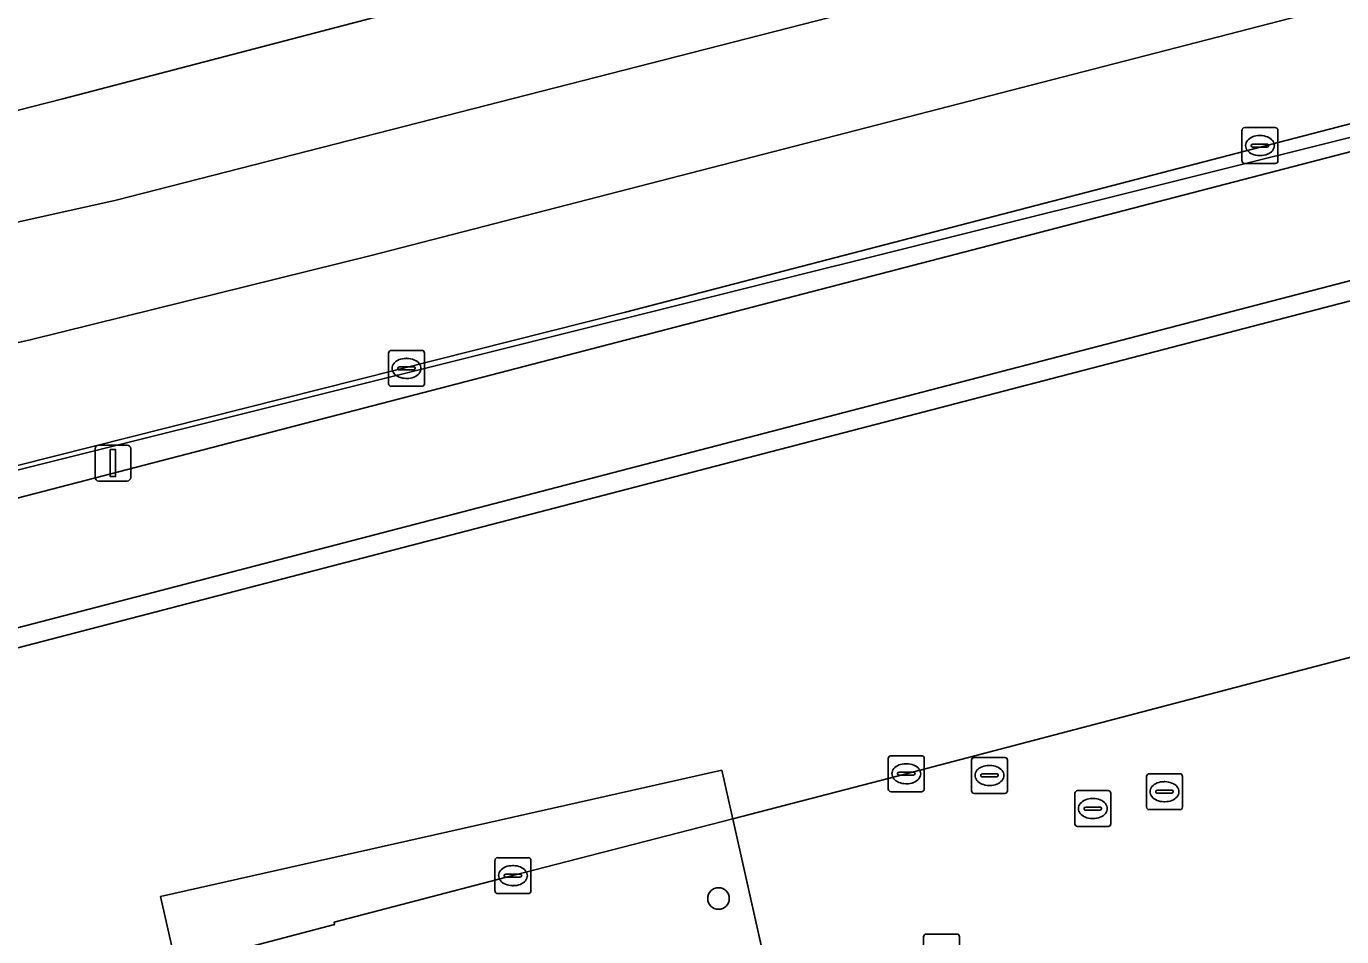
# Model space of a CAD drawing. Extents: x 160806 to 161707, y 383696 to 384148.
# Drawn here: x 161397.72 to 161434.34, y 383930.37 to 383955.73 of the extents above; entities that cross this region are included whole.
import ezdxf

# ---------------------------------------------------------------- set-up
doc = ezdxf.new("R2010")
doc.units = 0
for name, color, linetype in [('IMGEO_Berm_gesloten', 7, 'Continuous'), ('IMGEO_Berm_open', 7, 'Continuous'), ('IMGEO_Fietspad_gesloten', 7, 'Continuous'), ('IMGEO_Hek', 7, 'Continuous'), ('IMGEO_Kolk', 7, 'Continuous'), ('IMGEO_Lichtmast', 7, 'Continuous'), ('IMGEO_OVBaan_gesloten', 7, 'Continuous'), ('IMGEO_Pand', 7, 'Continuous'), ('IMGEO_Pand_overbouw', 7, 'Continuous'), ('IMGEO_Rijbaan_lokaal_gesloten', 7, 'Continuous'), ('IMGEO_Rijbaan_lokaal_open', 7, 'Continuous'), ('IMGEO_Rioolput', 7, 'Continuous')]:
    doc.layers.add(name, color=color, linetype=linetype)

msp = doc.modelspace()

# ---------------------------------------------------------------- linework, layer by layer
at = {"layer": 'IMGEO_Berm_gesloten'}
msp.add_lwpolyline([(161443.106, 383954.458), (161460.073, 383958.856), (161459.886, 383959.608), (161414.41, 383947.768), (161396.362, 383943.213), (161388.526, 383941.542), (161388.655, 383940.941), (161388.787, 383940.33)], close=True, dxfattribs=at)
at = {"layer": 'IMGEO_Berm_open'}
for points in [[(161455.045, 383953.417), (161460.409, 383954.814), (161460.354, 383955.003), (161460.112, 383955.315), (161454.978, 383953.961), (161380.657, 383934.593), (161380.04, 383931.717)], [(161383.227, 383934.705), (161455.045, 383953.417)]]:
    msp.add_lwpolyline(points, dxfattribs=at)
at = {"layer": 'IMGEO_Fietspad_gesloten'}
for points in [[(161460.073, 383958.856), (161443.106, 383954.458), (161388.787, 383940.33), (161379.818, 383937.965)], [(161368.275, 383935.463), (161369.116, 383931.813), (161380.657, 383934.593), (161454.978, 383953.961)]]:
    msp.add_lwpolyline(points, dxfattribs=at)
at = {"layer": 'IMGEO_Hek'}
msp.add_lwpolyline([(161380.617, 383939.156), (161466.094, 383960.521)], dxfattribs=at)
at = {"layer": 'IMGEO_Kolk'}
for p, q in [((161431.568, 383951.982), (161431.568, 383952.834)), ((161431.643, 383952.908), (161432.495, 383952.908)), ((161432.569, 383952.834), (161432.569, 383951.982)), ((161431.827, 383952.402), (161431.827, 383952.414)), ((161431.87, 383952.451), (161432.268, 383952.451)), ((161432.056, 383952.688), (161432.081, 383952.688)), ((161432.311, 383952.414), (161432.311, 383952.402)), ((161432.265, 383952.365), (161431.867, 383952.365)), ((161432.079, 383952.128), (161432.054, 383952.128)), ((161432.495, 383951.908), (161431.643, 383951.908)), ((161407.809, 383945.775), (161407.809, 383946.627)), ((161407.884, 383946.701), (161408.736, 383946.701)), ((161408.81, 383946.627), (161408.81, 383945.775)), ((161408.068, 383946.195), (161408.068, 383946.207)), ((161408.111, 383946.244), (161408.509, 383946.244)), ((161408.297, 383946.481), (161408.322, 383946.481)), ((161408.552, 383946.207), (161408.552, 383946.195)), ((161408.506, 383946.158), (161408.108, 383946.158)), ((161408.32, 383945.921), (161408.295, 383945.921)), ((161408.736, 383945.701), (161407.884, 383945.701)), ((161421.722, 383934.482), (161421.722, 383935.334)), ((161421.797, 383935.408), (161422.649, 383935.408)), ((161422.21, 383935.188), (161422.235, 383935.188)), ((161422.723, 383935.334), (161422.723, 383934.482)), ((161421.981, 383934.902), (161421.981, 383934.914)), ((161422.419, 383934.865), (161422.021, 383934.865)), ((161422.024, 383934.951), (161422.422, 383934.951)), ((161422.465, 383934.914), (161422.465, 383934.902)), ((161422.233, 383934.628), (161422.208, 383934.628)), ((161422.649, 383934.408), (161421.797, 383934.408)), ((161410.772, 383931.643), (161410.772, 383932.495)), ((161410.847, 383932.569), (161411.699, 383932.569)), ((161411.26, 383932.349), (161411.285, 383932.349)), ((161411.773, 383932.495), (161411.773, 383931.643)), ((161411.031, 383932.063), (161411.031, 383932.075)), ((161411.469, 383932.026), (161411.071, 383932.026)), ((161411.074, 383932.112), (161411.472, 383932.112)), ((161411.515, 383932.075), (161411.515, 383932.063)), ((161411.699, 383931.569), (161410.847, 383931.569)), ((161411.283, 383931.789), (161411.258, 383931.789))]:
    msp.add_line(p, q, dxfattribs=at)
for points in [[(161431.568, 383951.982), (161431.568, 383952.834)], [(161431.643, 383952.908), (161432.495, 383952.908)], [(161432.569, 383952.834), (161432.569, 383951.982)], [(161432.495, 383951.908), (161431.643, 383951.908)], [(161407.809, 383945.775), (161407.809, 383946.627)], [(161407.884, 383946.701), (161408.736, 383946.701)], [(161408.81, 383946.627), (161408.81, 383945.775)], [(161408.736, 383945.701), (161407.884, 383945.701)], [(161421.722, 383934.482), (161421.722, 383935.334)], [(161421.797, 383935.408), (161422.649, 383935.408)], [(161422.723, 383935.334), (161422.723, 383934.482)], [(161422.649, 383934.408), (161421.797, 383934.408)], [(161410.772, 383931.643), (161410.772, 383932.495)], [(161410.847, 383932.569), (161411.699, 383932.569)], [(161411.773, 383932.495), (161411.773, 383931.643)], [(161411.699, 383931.569), (161410.847, 383931.569)]]:
    msp.add_lwpolyline(points, dxfattribs=at)
for centre, radius, start, end in [((161431.645, 383952.832), 0.0765, 91.552, 178.448), ((161431.645, 383952.832), 0.0765, 91.552, 178.448), ((161432.493, 383952.832), 0.0765, 1.552, 88.448), ((161432.493, 383952.832), 0.0765, 1.552, 88.448), ((161431.867, 383952.411), 0.0403, 85.8775, 175.7526), ((161431.864, 383952.401), 0.0366, 178.938, 274.7102), ((161432.268, 383952.408), 0.043, 264.8664, 352.4533), ((161432.272, 383952.413), 0.0386, 1.7309, 96.639), ((161431.645, 383951.984), 0.0765, 181.552, 268.448), ((161431.645, 383951.984), 0.0765, 181.552, 268.448), ((161432.493, 383951.984), 0.0765, 271.552, 358.448), ((161432.493, 383951.984), 0.0765, 271.552, 358.448), ((161407.886, 383946.625), 0.0765, 91.552, 178.448), ((161407.886, 383946.625), 0.0765, 91.552, 178.448), ((161408.734, 383946.625), 0.0765, 1.552, 88.448), ((161408.734, 383946.625), 0.0765, 1.552, 88.448), ((161408.108, 383946.204), 0.0403, 85.8775, 175.7526), ((161408.105, 383946.194), 0.0366, 178.938, 274.7102), ((161408.509, 383946.201), 0.043, 264.8664, 352.4533), ((161408.513, 383946.206), 0.0386, 1.7309, 96.639), ((161407.886, 383945.777), 0.0765, 181.552, 268.448), ((161407.886, 383945.777), 0.0765, 181.552, 268.448), ((161408.734, 383945.777), 0.0765, 271.552, 358.448), ((161408.734, 383945.777), 0.0765, 271.552, 358.448), ((161421.799, 383935.332), 0.0765, 91.552, 178.448), ((161421.799, 383935.332), 0.0765, 91.552, 178.448), ((161422.647, 383935.332), 0.0765, 1.552, 88.448), ((161422.647, 383935.332), 0.0765, 1.552, 88.448), ((161422.021, 383934.911), 0.0403, 85.8775, 175.7526), ((161422.018, 383934.901), 0.0366, 178.938, 274.7102), ((161422.422, 383934.908), 0.043, 264.8664, 352.4533), ((161422.426, 383934.913), 0.0386, 1.7309, 96.639), ((161421.799, 383934.484), 0.0765, 181.552, 268.448), ((161421.799, 383934.484), 0.0765, 181.552, 268.448), ((161422.647, 383934.484), 0.0765, 271.552, 358.448), ((161422.647, 383934.484), 0.0765, 271.552, 358.448), ((161410.849, 383932.493), 0.0765, 91.552, 178.448), ((161410.849, 383932.493), 0.0765, 91.552, 178.448), ((161411.697, 383932.493), 0.0765, 1.552, 88.448), ((161411.697, 383932.493), 0.0765, 1.552, 88.448), ((161411.071, 383932.072), 0.0403, 85.8775, 175.7526), ((161411.068, 383932.062), 0.0366, 178.938, 274.7102), ((161411.472, 383932.069), 0.043, 264.8664, 352.4533), ((161411.476, 383932.074), 0.0386, 1.7309, 96.639), ((161410.849, 383931.645), 0.0765, 181.552, 268.448), ((161410.849, 383931.645), 0.0765, 181.552, 268.448), ((161411.697, 383931.645), 0.0765, 271.552, 358.448), ((161411.697, 383931.645), 0.0765, 271.552, 358.448)]:
    msp.add_arc(centre, radius, start, end, dxfattribs=at)
for centre, major_axis, ratio, start_param, end_param in [((161432.055, 383952.408), (-0.387, 0.002), 0.722429, 4.712389, 7.853982), ((161432.08, 383952.408), (-0.39, 0.002), 0.717154, 1.570796, 4.712389), ((161408.296, 383946.201), (-0.387, 0.002), 0.722429, 4.712389, 7.853982), ((161408.321, 383946.201), (-0.39, 0.002), 0.717154, 1.570796, 4.712389), ((161422.209, 383934.908), (-0.387, 0.002), 0.722429, 4.712389, 7.853982), ((161422.234, 383934.908), (-0.39, 0.002), 0.717154, 1.570796, 4.712389), ((161411.259, 383932.069), (-0.387, 0.002), 0.722429, 4.712389, 7.853982), ((161411.284, 383932.069), (-0.39, 0.002), 0.717154, 1.570796, 4.712389)]:
    msp.add_ellipse(centre, major_axis=major_axis, ratio=ratio, start_param=start_param, end_param=end_param, dxfattribs=at)
at = {"layer": 'IMGEO_Lichtmast'}
for p, q in [((161399.74, 383944.063), (161400.53, 383944.063)), ((161400.53, 383944.063), (161399.74, 383944.063)), ((161399.64, 383943.163), (161399.64, 383943.963)), ((161399.64, 383943.963), (161399.64, 383943.163)), ((161400.63, 383943.963), (161400.63, 383943.163)), ((161400.63, 383943.163), (161400.63, 383943.963)), ((161400.53, 383943.063), (161399.74, 383943.063)), ((161399.74, 383943.063), (161400.53, 383943.063))]:
    msp.add_line(p, q, dxfattribs=at)
msp.add_lwpolyline([(161400.06, 383943.938), (161400.21, 383943.938), (161400.21, 383943.188), (161400.06, 383943.188), (161400.06, 383943.938)], dxfattribs=at)
for centre, start, end in [((161399.74, 383943.963), 90, 180), ((161399.74, 383943.963), 90, 180), ((161400.53, 383943.963), 0, 90), ((161400.53, 383943.963), 360, 90), ((161399.74, 383943.163), 180, 270), ((161399.74, 383943.163), 180, 270), ((161400.53, 383943.163), 270, 0), ((161400.53, 383943.163), 270, 0)]:
    msp.add_arc(centre, 0.1, start, end, dxfattribs=at)
at = {"layer": 'IMGEO_OVBaan_gesloten'}
for points in [[(161475.856, 383958.807), (161474.859, 383958.547), (161471.077, 383957.559), (161464.599, 383955.914), (161460.409, 383954.814), (161455.045, 383953.417), (161383.227, 383934.705), (161387.703, 383931.002)], [(161389.01, 383930.33), (161396.1, 383928.014), (161398.301, 383928.598), (161401.899, 383929.545), (161406.303, 383930.704), (161406.292, 383930.768), (161411.273, 383932.069), (161417.389, 383933.655), (161422.223, 383934.908), (161436.084, 383938.543)]]:
    msp.add_lwpolyline(points, dxfattribs=at)
at = {"layer": 'IMGEO_Pand'}
for start, end in [(90, 270), (270, 90)]:
    msp.add_arc((161416.995, 383931.431), 0.3, start, end, dxfattribs=at)
at = {"layer": 'IMGEO_Pand_overbouw'}
msp.add_lwpolyline([(161410.484, 383903.138), (161409.47, 383908.166), (161408.889, 383911.729), (161408.426, 383915.311), (161408.026, 383919.819), (161408.013, 383919.96), (161411.952, 383920.972), (161418.849, 383922.744), (161419.786, 383922.985), (161419.437, 383924.536), (161417.522, 383933.062), (161417.086, 383935.004), (161401.461, 383931.49), (161401.894, 383929.568), (161407.767, 383903.471), (161409.16, 383903.134), (161409.607, 383903.025), (161409.523, 383903.401)], close=True, dxfattribs=at)
at = {"layer": 'IMGEO_Rijbaan_lokaal_gesloten'}
msp.add_lwpolyline([(161469.273, 383968.793), (161468.609, 383971.985), (161467.324, 383971.653), (161398.744, 383953.715), (161348.21, 383940.795), (161344.838, 383939.821), (161359.931, 383942.881), (161386.195, 383947.77), (161400.222, 383950.891), (161425.052, 383957.256), (161467.938, 383968.456)], close=True, dxfattribs=at)
for points in [[(161348.21, 383940.795), (161398.744, 383953.715), (161467.324, 383971.653), (161468.609, 383971.985)], [(161469.933, 383965.622), (161469.273, 383968.793), (161467.938, 383968.456), (161425.052, 383957.256), (161400.222, 383950.891), (161386.195, 383947.77), (161359.931, 383942.881), (161344.838, 383939.821)], [(161338.43, 383938.073), (161283.395, 383923.636), (161283.186, 383923.58), (161275.982, 383921.634), (161276.851, 383918.472), (161283.302, 383920.155), (161339.879, 383934.985), (161345.531, 383936.441), (161347.728, 383936.995), (161359.888, 383939.56), (161381.365, 383943.519), (161390.277, 383945.313), (161397.831, 383946.998), (161407.322, 383949.343), (161441.236, 383958.109), (161469.933, 383965.622)], [(161459.886, 383959.608), (161468.81, 383961.932), (161470.146, 383962.309), (161470.599, 383962.424), (161469.933, 383965.622), (161441.236, 383958.109), (161407.322, 383949.343), (161397.831, 383946.998), (161390.277, 383945.313), (161381.365, 383943.519), (161359.888, 383939.56), (161347.728, 383936.995), (161345.531, 383936.441), (161339.879, 383934.985), (161283.302, 383920.155), (161276.851, 383918.472), (161277.702, 383915.373), (161346.774, 383933.426), (161348.003, 383933.747)], [(161357.066, 383935.766), (161382.155, 383940.253), (161388.278, 383941.489), (161388.526, 383941.542), (161396.362, 383943.213), (161414.41, 383947.768), (161459.886, 383959.608)]]:
    msp.add_lwpolyline(points, dxfattribs=at)
at = {"layer": 'IMGEO_Rijbaan_lokaal_open'}
for points in [[(161425.161, 383927.855), (161432.12, 383929.454), (161432.923, 383926.208), (161433.038, 383926.234), (161439.383, 383927.651), (161437.201, 383937.461), (161436.914, 383938.751), (161436.084, 383938.543), (161422.223, 383934.908), (161417.389, 383933.655), (161417.522, 383933.062), (161419.786, 383922.985), (161419.888, 383923.011), (161425.968, 383924.573)], [(161417.522, 383933.062), (161417.389, 383933.655), (161411.273, 383932.069), (161406.292, 383930.768), (161406.303, 383930.704), (161401.899, 383929.545), (161404.279, 383918.971), (161405.527, 383919.308), (161408.013, 383919.96), (161411.952, 383920.972), (161418.849, 383922.744), (161419.786, 383922.985)]]:
    msp.add_lwpolyline(points, close=True, dxfattribs=at)
for start, end in [(90, 270), (270, 90)]:
    msp.add_arc((161416.995, 383931.431), 0.3, start, end, dxfattribs=at)
at = {"layer": 'IMGEO_Rioolput'}
for p, q in [((161424.038, 383934.435), (161424.038, 383935.287)), ((161424.113, 383935.361), (161424.965, 383935.361)), ((161425.039, 383935.287), (161425.039, 383934.435)), ((161424.297, 383934.855), (161424.297, 383934.867)), ((161424.34, 383934.904), (161424.738, 383934.904)), ((161424.526, 383935.141), (161424.551, 383935.141)), ((161424.781, 383934.867), (161424.781, 383934.855)), ((161428.91, 383933.981), (161428.91, 383934.833)), ((161428.985, 383934.907), (161429.837, 383934.907)), ((161429.911, 383934.833), (161429.911, 383933.981)), ((161424.735, 383934.818), (161424.337, 383934.818)), ((161424.549, 383934.581), (161424.524, 383934.581)), ((161429.398, 383934.687), (161429.423, 383934.687)), ((161424.965, 383934.361), (161424.113, 383934.361)), ((161426.915, 383933.511), (161426.915, 383934.363)), ((161426.99, 383934.437), (161427.842, 383934.437)), ((161427.403, 383934.217), (161427.428, 383934.217)), ((161427.916, 383934.363), (161427.916, 383933.511)), ((161429.169, 383934.401), (161429.169, 383934.413)), ((161429.607, 383934.364), (161429.209, 383934.364)), ((161429.212, 383934.45), (161429.61, 383934.45)), ((161429.421, 383934.127), (161429.396, 383934.127)), ((161429.653, 383934.413), (161429.653, 383934.401)), ((161427.174, 383933.931), (161427.174, 383933.943)), ((161427.612, 383933.894), (161427.214, 383933.894)), ((161427.217, 383933.98), (161427.615, 383933.98)), ((161427.658, 383933.943), (161427.658, 383933.931)), ((161429.837, 383933.907), (161428.985, 383933.907)), ((161427.842, 383933.437), (161426.99, 383933.437)), ((161427.426, 383933.657), (161427.401, 383933.657)), ((161422.779, 383930.441), (161423.631, 383930.441)), ((161422.704, 383929.515), (161422.704, 383930.367)), ((161423.705, 383930.367), (161423.705, 383929.515))]:
    msp.add_line(p, q, dxfattribs=at)
for points in [[(161424.038, 383934.435), (161424.038, 383935.287)], [(161424.113, 383935.361), (161424.965, 383935.361)], [(161425.039, 383935.287), (161425.039, 383934.435)], [(161428.91, 383933.981), (161428.91, 383934.833)], [(161428.985, 383934.907), (161429.837, 383934.907)], [(161429.911, 383934.833), (161429.911, 383933.981)], [(161424.965, 383934.361), (161424.113, 383934.361)], [(161426.915, 383933.511), (161426.915, 383934.363)], [(161426.99, 383934.437), (161427.842, 383934.437)], [(161427.916, 383934.363), (161427.916, 383933.511)], [(161429.837, 383933.907), (161428.985, 383933.907)], [(161427.842, 383933.437), (161426.99, 383933.437)], [(161422.779, 383930.441), (161423.631, 383930.441)], [(161422.704, 383929.515), (161422.704, 383930.367)], [(161423.705, 383930.367), (161423.705, 383929.515)]]:
    msp.add_lwpolyline(points, dxfattribs=at)
for centre, radius, start, end in [((161424.115, 383935.285), 0.0765, 91.552, 178.448), ((161424.115, 383935.285), 0.0765, 91.552, 178.448), ((161424.963, 383935.285), 0.0765, 1.552, 88.448), ((161424.963, 383935.285), 0.0765, 1.552, 88.448), ((161424.337, 383934.864), 0.0403, 85.8775, 175.7526), ((161424.334, 383934.854), 0.0366, 178.938, 274.7102), ((161424.738, 383934.861), 0.043, 264.8664, 352.4533), ((161424.742, 383934.866), 0.0386, 1.7309, 96.639), ((161428.987, 383934.831), 0.0765, 91.552, 178.448), ((161428.987, 383934.831), 0.0765, 91.552, 178.448), ((161429.835, 383934.831), 0.0765, 1.552, 88.448), ((161429.835, 383934.831), 0.0765, 1.552, 88.448), ((161424.115, 383934.437), 0.0765, 181.552, 268.448), ((161424.115, 383934.437), 0.0765, 181.552, 268.448), ((161424.963, 383934.437), 0.0765, 271.552, 358.448), ((161424.963, 383934.437), 0.0765, 271.552, 358.448), ((161426.992, 383934.361), 0.0765, 91.552, 178.448), ((161426.992, 383934.361), 0.0765, 91.552, 178.448), ((161427.84, 383934.361), 0.0765, 1.552, 88.448), ((161427.84, 383934.361), 0.0765, 1.552, 88.448), ((161429.209, 383934.41), 0.0403, 85.8775, 175.7526), ((161429.206, 383934.4), 0.0366, 178.938, 274.7102), ((161429.61, 383934.407), 0.043, 264.8664, 352.4533), ((161429.614, 383934.412), 0.0386, 1.7309, 96.639), ((161427.214, 383933.94), 0.0403, 85.8775, 175.7526), ((161427.211, 383933.93), 0.0366, 178.938, 274.7102), ((161427.615, 383933.937), 0.043, 264.8664, 352.4533), ((161427.619, 383933.942), 0.0386, 1.7309, 96.639), ((161428.987, 383933.983), 0.0765, 181.552, 268.448), ((161428.987, 383933.983), 0.0765, 181.552, 268.448), ((161429.835, 383933.983), 0.0765, 271.552, 358.448), ((161429.835, 383933.983), 0.0765, 271.552, 358.448), ((161426.992, 383933.513), 0.0765, 181.552, 268.448), ((161426.992, 383933.513), 0.0765, 181.552, 268.448), ((161427.84, 383933.513), 0.0765, 271.552, 358.448), ((161427.84, 383933.513), 0.0765, 271.552, 358.448), ((161422.781, 383930.365), 0.0765, 91.552, 178.448), ((161422.781, 383930.365), 0.0765, 91.552, 178.448), ((161423.629, 383930.365), 0.0765, 1.552, 88.448), ((161423.629, 383930.365), 0.0765, 1.552, 88.448)]:
    msp.add_arc(centre, radius, start, end, dxfattribs=at)
for centre, major_axis, ratio, start_param, end_param in [((161424.525, 383934.861), (-0.387, 0.002), 0.722429, 4.712389, 7.853982), ((161424.55, 383934.861), (-0.39, 0.002), 0.717154, 1.570796, 4.712389), ((161429.397, 383934.407), (-0.387, 0.002), 0.722429, 4.712389, 7.853982), ((161429.422, 383934.407), (-0.39, 0.002), 0.717154, 1.570796, 4.712389), ((161427.402, 383933.937), (-0.387, 0.002), 0.722429, 4.712389, 7.853982), ((161427.427, 383933.937), (-0.39, 0.002), 0.717154, 1.570796, 4.712389)]:
    msp.add_ellipse(centre, major_axis=major_axis, ratio=ratio, start_param=start_param, end_param=end_param, dxfattribs=at)

doc.saveas('drawing.dxf')
